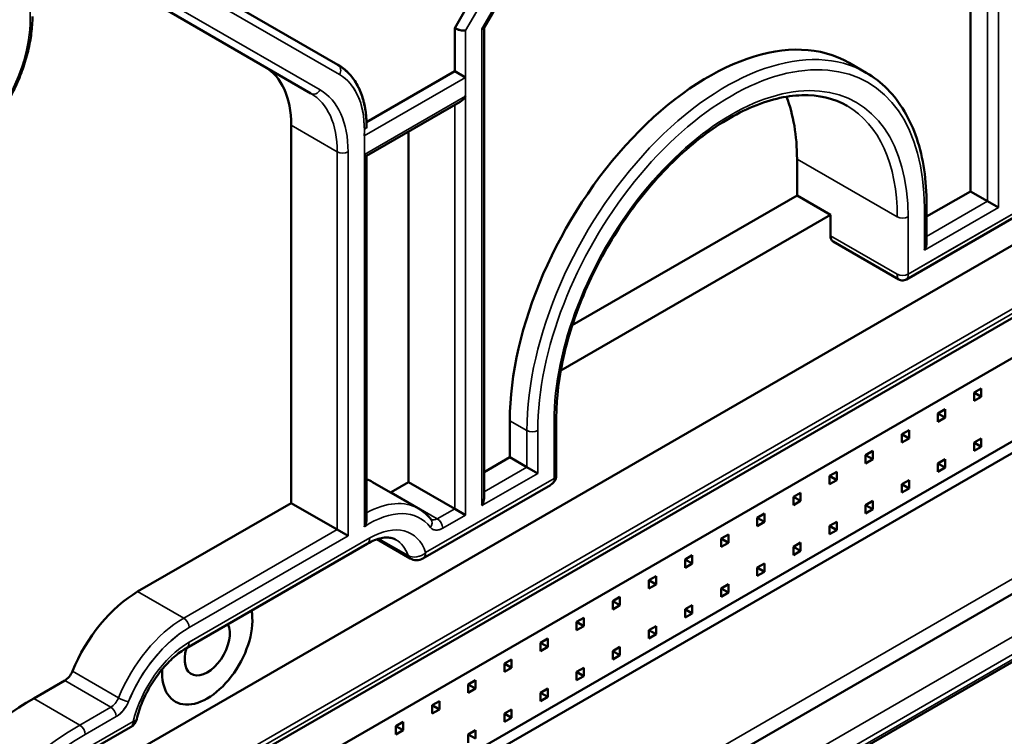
# Model space of a CAD drawing. Header units: millimetres. Extents: x 0 to 14369, y -869 to 2970.
# Tile 488 of 656: x 3599 to 3637, y 1262 to 1290. Entities that reach past the tile are written whole.
import ezdxf

# ---------------------------------------------------------------- set-up
doc = ezdxf.new("R2010")
doc.units = ezdxf.units.MM
doc.header["$LTSCALE"] = 10
doc.layers.add('Sichtbar (ISO)', color=7, linetype='Continuous', lineweight=50)
doc.layers.add('Sichtbar schmal (ISO)', color=7, linetype='Continuous', lineweight=35)

msp = doc.modelspace()

# ---------------------------------------------------------------- linework, layer by layer
at = {"layer": 'Sichtbar (ISO)'}
for p, q in [((3635.728, 1283.468), (3635.728, 1300.099)), ((3635.728, 1300.099), (3635.728, 1283.468)), ((3620.847, 1299.059), (3615.54, 1289.866)), ((3616.684, 1289.862), (3621.686, 1298.527)), ((3616.684, 1289.862), (3621.686, 1298.527)), ((3610.969, 1288.423), (3605.262, 1291.718)), ((3610.969, 1288.423), (3605.262, 1291.718)), ((3604.201, 1290.598), (3609.908, 1287.303)), ((3609.908, 1287.303), (3604.201, 1290.598)), ((3615.54, 1289.866), (3615.54, 1288.175)), ((3616.688, 1289.87), (3616.688, 1271.455)), ((3616.688, 1289.87), (3616.688, 1271.455)), ((3630.975, 1288.504), (3631.646, 1288.116)), ((3630.975, 1288.504), (3631.646, 1288.116)), ((3615.54, 1288.175), (3612.089, 1286.183)), ((3615.964, 1287.93), (3615.54, 1288.175)), ((3612.092, 1284.859), (3615.752, 1286.972)), ((3645.895, 1286.277), (3598.25, 1258.769)), ((3598.25, 1258.769), (3645.895, 1286.277)), ((3600.048, 1256.968), (3650.624, 1286.169)), ((3600.048, 1256.968), (3650.624, 1286.169)), ((3609.14, 1286.055), (3609.14, 1271.262)), ((3609.14, 1271.262), (3609.14, 1286.055)), ((3612.092, 1286.012), (3612.092, 1285.94)), ((3613.737, 1285.808), (3613.737, 1272.078)), ((3613.737, 1272.078), (3613.737, 1285.808)), ((3612.004, 1284.909), (3612.092, 1284.859)), ((3612.092, 1284.859), (3612.092, 1270.638)), ((3612.092, 1284.859), (3612.092, 1270.638)), ((3628.939, 1284.734), (3628.939, 1283.305)), ((3628.939, 1283.305), (3628.939, 1284.734)), ((3634.012, 1282.478), (3635.728, 1283.468)), ((3635.728, 1283.468), (3634.012, 1282.478)), ((3636.399, 1283.081), (3635.728, 1283.468)), ((3635.728, 1283.468), (3636.399, 1283.081)), ((3628.939, 1283.305), (3620.143, 1278.226)), ((3620.143, 1278.226), (3628.939, 1283.305)), ((3628.939, 1283.305), (3630.248, 1282.55)), ((3630.248, 1282.55), (3628.939, 1283.305)), ((3636.824, 1282.836), (3636.399, 1283.081)), ((3636.399, 1283.081), (3636.824, 1282.836)), ((3633.227, 1280.019), (3638.21, 1282.896)), ((3633.227, 1280.019), (3638.21, 1282.896)), ((3634.012, 1281.458), (3634.012, 1282.958)), ((3634.012, 1281.458), (3634.012, 1282.958)), ((3630.248, 1282.55), (3619.693, 1276.456)), ((3619.693, 1276.456), (3630.248, 1282.55)), ((3630.248, 1282.55), (3630.248, 1281.733)), ((3630.248, 1281.733), (3630.248, 1282.55)), ((3632.923, 1280.02), (3630.351, 1281.505)), ((3632.923, 1280.02), (3630.351, 1281.505)), ((3645.203, 1281.468), (3599.948, 1255.34)), ((3599.948, 1252.074), (3645.203, 1278.202)), ((3644.531, 1277.365), (3595.759, 1249.207)), ((3595.759, 1249.207), (3644.531, 1277.365)), ((3636.152, 1275.751), (3635.869, 1275.587)), ((3636.152, 1275.424), (3636.152, 1275.751)), ((3635.869, 1275.587), (3635.869, 1275.261)), ((3636.152, 1275.424), (3635.869, 1275.587)), ((3635.869, 1275.261), (3636.152, 1275.424)), ((3598.738, 1245.405), (3649.312, 1274.604)), ((3649.312, 1274.604), (3598.739, 1245.405)), ((3619.517, 1272.344), (3619.517, 1274.589)), ((3619.517, 1272.344), (3619.517, 1274.589)), ((3634.738, 1274.934), (3634.455, 1274.771)), ((3634.455, 1274.771), (3634.455, 1274.444)), ((3634.738, 1274.608), (3634.455, 1274.771)), ((3634.455, 1274.444), (3634.738, 1274.608)), ((3634.738, 1274.608), (3634.738, 1274.934)), ((3617.696, 1273.058), (3617.696, 1274.487)), ((3617.696, 1274.487), (3617.696, 1273.058)), ((3633.323, 1274.118), (3633.041, 1273.954)), ((3633.041, 1273.954), (3633.041, 1273.628)), ((3633.323, 1273.791), (3633.041, 1273.954)), ((3633.041, 1273.628), (3633.323, 1273.791)), ((3633.323, 1273.791), (3633.323, 1274.118)), ((3636.152, 1273.795), (3635.869, 1273.632)), ((3636.152, 1273.468), (3636.152, 1273.795)), ((3635.869, 1273.632), (3635.869, 1273.305)), ((3636.152, 1273.468), (3635.869, 1273.632)), ((3635.869, 1273.305), (3636.152, 1273.468)), ((3616.688, 1272.476), (3617.696, 1273.058)), ((3617.696, 1273.058), (3616.688, 1272.476)), ((3618.368, 1272.67), (3617.696, 1273.058)), ((3617.696, 1273.058), (3618.368, 1272.67)), ((3631.909, 1273.301), (3631.626, 1273.138)), ((3631.626, 1273.138), (3631.626, 1272.811)), ((3631.909, 1272.975), (3631.626, 1273.138)), ((3631.909, 1272.975), (3631.909, 1273.301)), ((3650.627, 1272.693), (3600.127, 1243.537)), ((3650.627, 1272.693), (3600.127, 1243.537)), ((3618.792, 1272.425), (3618.368, 1272.67)), ((3618.368, 1272.67), (3618.792, 1272.425)), ((3631.626, 1272.811), (3631.909, 1272.975)), ((3634.738, 1272.978), (3634.455, 1272.815)), ((3634.455, 1272.815), (3634.455, 1272.488)), ((3634.738, 1272.652), (3634.455, 1272.815)), ((3634.455, 1272.488), (3634.738, 1272.652)), ((3634.738, 1272.652), (3634.738, 1272.978)), ((3630.495, 1272.485), (3630.212, 1272.321)), ((3630.212, 1272.321), (3630.212, 1271.995)), ((3630.495, 1272.158), (3630.212, 1272.321)), ((3630.495, 1272.158), (3630.495, 1272.485)), ((3612.326, 1272.085), (3614.129, 1271.044)), ((3612.326, 1272.085), (3614.129, 1271.044)), ((3613.057, 1271.686), (3613.737, 1272.078)), ((3613.737, 1272.078), (3613.057, 1271.686)), ((3615.54, 1271.037), (3613.737, 1272.078)), ((3613.737, 1272.078), (3615.54, 1271.037)), ((3614.299, 1269.091), (3619.284, 1271.968)), ((3614.299, 1269.091), (3619.284, 1271.968)), ((3630.212, 1271.995), (3630.495, 1272.158)), ((3633.323, 1272.162), (3633.041, 1271.999)), ((3633.041, 1271.999), (3633.041, 1271.672)), ((3633.323, 1271.835), (3633.041, 1271.999)), ((3633.323, 1271.835), (3633.323, 1272.162)), ((3629.081, 1271.668), (3628.798, 1271.505)), ((3628.798, 1271.505), (3628.798, 1271.178)), ((3629.081, 1271.342), (3628.798, 1271.505)), ((3629.081, 1271.342), (3629.081, 1271.668)), ((3633.041, 1271.672), (3633.323, 1271.835)), ((3603.13, 1267.792), (3609.14, 1271.262)), ((3609.14, 1271.262), (3603.13, 1267.792)), ((3610.944, 1270.221), (3609.14, 1271.262)), ((3609.14, 1271.262), (3610.944, 1270.221)), ((3628.798, 1271.178), (3629.081, 1271.342)), ((3631.909, 1271.345), (3631.626, 1271.182)), ((3631.626, 1271.182), (3631.626, 1270.855)), ((3631.909, 1271.019), (3631.626, 1271.182)), ((3631.909, 1271.019), (3631.909, 1271.345)), ((3615.964, 1270.792), (3615.54, 1271.037)), ((3615.54, 1271.037), (3615.964, 1270.792)), ((3627.667, 1270.852), (3627.384, 1270.688)), ((3627.667, 1270.525), (3627.667, 1270.852)), ((3631.626, 1270.855), (3631.909, 1271.019)), ((3627.384, 1270.688), (3627.384, 1270.362)), ((3627.667, 1270.525), (3627.384, 1270.688)), ((3627.384, 1270.362), (3627.667, 1270.525)), ((3630.495, 1270.529), (3630.212, 1270.366)), ((3630.212, 1270.366), (3630.212, 1270.039)), ((3630.495, 1270.202), (3630.212, 1270.366)), ((3630.495, 1270.202), (3630.495, 1270.529)), ((3611.368, 1269.976), (3610.944, 1270.221)), ((3610.944, 1270.221), (3611.368, 1269.976)), ((3626.252, 1270.035), (3625.97, 1269.872)), ((3626.252, 1269.709), (3626.252, 1270.035)), ((3630.212, 1270.039), (3630.495, 1270.202)), ((3605.042, 1265.583), (3612.113, 1269.665)), ((3605.042, 1265.583), (3612.113, 1269.665)), ((3613.799, 1269.091), (3612.498, 1269.842)), ((3613.799, 1269.091), (3612.498, 1269.842)), ((3625.97, 1269.872), (3625.97, 1269.545)), ((3626.252, 1269.709), (3625.97, 1269.872)), ((3625.97, 1269.545), (3626.252, 1269.709)), ((3629.081, 1269.712), (3628.798, 1269.549)), ((3629.081, 1269.386), (3629.081, 1269.712)), ((3624.838, 1269.219), (3624.555, 1269.055)), ((3624.838, 1268.892), (3624.838, 1269.219)), ((3628.798, 1269.549), (3628.798, 1269.222)), ((3629.081, 1269.386), (3628.798, 1269.549)), ((3628.798, 1269.222), (3629.081, 1269.386)), ((3624.555, 1269.055), (3624.555, 1268.729)), ((3624.838, 1268.892), (3624.555, 1269.055)), ((3624.555, 1268.729), (3624.838, 1268.892)), ((3627.667, 1268.896), (3627.384, 1268.733)), ((3627.667, 1268.569), (3627.667, 1268.896)), ((3623.424, 1268.402), (3623.141, 1268.239)), ((3623.424, 1268.076), (3623.424, 1268.402)), ((3627.384, 1268.733), (3627.384, 1268.406)), ((3627.667, 1268.569), (3627.384, 1268.733)), ((3627.384, 1268.406), (3627.667, 1268.569)), ((3623.141, 1268.239), (3623.141, 1267.912)), ((3623.424, 1268.076), (3623.141, 1268.239)), ((3623.141, 1267.912), (3623.424, 1268.076)), ((3626.252, 1268.079), (3625.97, 1267.916)), ((3626.252, 1267.753), (3626.252, 1268.079)), ((3625.97, 1267.916), (3625.97, 1267.589)), ((3626.252, 1267.753), (3625.97, 1267.916)), ((3625.97, 1267.589), (3626.252, 1267.753)), ((3622.01, 1267.586), (3621.727, 1267.422)), ((3621.727, 1267.422), (3621.727, 1267.096)), ((3622.01, 1267.259), (3621.727, 1267.422)), ((3621.727, 1267.096), (3622.01, 1267.259)), ((3622.01, 1267.259), (3622.01, 1267.586)), ((3624.838, 1267.263), (3624.555, 1267.1)), ((3624.838, 1266.936), (3624.838, 1267.263)), ((3624.555, 1267.1), (3624.555, 1266.773)), ((3624.838, 1266.936), (3624.555, 1267.1)), ((3624.555, 1266.773), (3624.838, 1266.936)), ((3620.596, 1266.769), (3620.313, 1266.606)), ((3620.313, 1266.606), (3620.313, 1266.279)), ((3620.596, 1266.443), (3620.313, 1266.606)), ((3620.596, 1266.443), (3620.596, 1266.769)), ((3620.313, 1266.279), (3620.596, 1266.443)), ((3623.424, 1266.446), (3623.141, 1266.283)), ((3623.141, 1266.283), (3623.141, 1265.957)), ((3623.424, 1266.12), (3623.141, 1266.283)), ((3623.141, 1265.957), (3623.424, 1266.12)), ((3623.424, 1266.12), (3623.424, 1266.446)), ((3619.181, 1265.953), (3618.899, 1265.789)), ((3618.899, 1265.789), (3618.899, 1265.463)), ((3619.181, 1265.626), (3618.899, 1265.789)), ((3619.181, 1265.626), (3619.181, 1265.953)), ((3618.899, 1265.463), (3619.181, 1265.626)), ((3622.01, 1265.63), (3621.727, 1265.467)), ((3621.727, 1265.467), (3621.727, 1265.14)), ((3622.01, 1265.303), (3621.727, 1265.467)), ((3622.01, 1265.303), (3622.01, 1265.63)), ((3617.767, 1265.136), (3617.484, 1264.973)), ((3617.484, 1264.973), (3617.484, 1264.646)), ((3617.767, 1264.81), (3617.484, 1264.973)), ((3617.767, 1264.81), (3617.767, 1265.136)), ((3621.727, 1265.14), (3622.01, 1265.303)), ((3617.484, 1264.646), (3617.767, 1264.81)), ((3620.596, 1264.813), (3620.313, 1264.65)), ((3620.313, 1264.65), (3620.313, 1264.324)), ((3620.596, 1264.487), (3620.313, 1264.65)), ((3620.596, 1264.487), (3620.596, 1264.813)), ((3599.064, 1263.607), (3600.274, 1264.306)), ((3600.274, 1264.306), (3599.064, 1263.607)), ((3616.353, 1264.32), (3616.07, 1264.156)), ((3616.07, 1264.156), (3616.07, 1263.83)), ((3616.353, 1263.993), (3616.07, 1264.156)), ((3616.353, 1263.993), (3616.353, 1264.32)), ((3620.313, 1264.324), (3620.596, 1264.487)), ((3616.07, 1263.83), (3616.353, 1263.993)), ((3619.181, 1263.997), (3618.899, 1263.834)), ((3618.899, 1263.834), (3618.899, 1263.507)), ((3619.181, 1263.67), (3618.899, 1263.834)), ((3619.181, 1263.67), (3619.181, 1263.997)), ((3614.939, 1263.503), (3614.656, 1263.34)), ((3614.939, 1263.177), (3614.939, 1263.503)), ((3618.899, 1263.507), (3619.181, 1263.67)), ((3614.656, 1263.34), (3614.656, 1263.013)), ((3614.939, 1263.177), (3614.656, 1263.34)), ((3614.656, 1263.013), (3614.939, 1263.177)), ((3617.767, 1263.18), (3617.484, 1263.017)), ((3617.484, 1263.017), (3617.484, 1262.691)), ((3617.767, 1262.854), (3617.484, 1263.017)), ((3617.767, 1262.854), (3617.767, 1263.18)), ((3613.524, 1262.687), (3613.242, 1262.523)), ((3613.524, 1262.36), (3613.524, 1262.687)), ((3617.484, 1262.691), (3617.767, 1262.854)), ((3600.976, 1261.398), (3602.855, 1262.483)), ((3600.976, 1261.398), (3602.855, 1262.483)), ((3613.242, 1262.523), (3613.242, 1262.197)), ((3613.524, 1262.36), (3613.242, 1262.523)), ((3613.242, 1262.197), (3613.524, 1262.36)), ((3616.353, 1262.364), (3616.07, 1262.201)), ((3616.353, 1262.037), (3616.353, 1262.364)), ((3616.07, 1262.201), (3616.07, 1261.874)), ((3616.353, 1262.037), (3616.07, 1262.201))]:
    msp.add_line(p, q, dxfattribs=at)
for centre, start, end in [((3614.049, 1269.524), 240, 300), ((3614.049, 1269.524), 240, 300), ((3602.605, 1262.916), 300, 346.446), ((3602.605, 1262.916), 300, 346.446)]:
    msp.add_arc(centre, 0.5, start, end, dxfattribs=at)
for centre, major_axis, ratio, start_param, end_param in [((3615.752, 1289.887), (0.299, -0.08), 0.317837, 4.01195, 5.582746), ((3615.752, 1289.887), (-0.299, 0.08), 0.317837, 0.870357, 2.441154), ((3616.388, 1289.95), (0.299, -0.08), 0.317837, 5.582746, 6.198226), ((3616.388, 1289.95), (-0.299, 0.08), 0.317837, 2.441154, 3.056633), ((3625.475, 1278.978), (5.5, 9.526), 0.57735, 0, 2.356194), ((3625.475, 1278.978), (5.5, 9.526), 0.57735, 0, 2.356194), ((3605.605, 1284.014), (2.5, 4.33), 0.57735, 5.497787, 6.283185), ((3605.605, 1284.014), (2.5, 4.33), 0.57735, 5.497787, 6.283185), ((3615.752, 1287.318), (0.212, 0.367), 0.57735, 3.926991, 4.712389), ((3622.222, 1280.856), (4.75, 8.227), 0.57735, 5.497787, 5.850537), ((3622.222, 1280.856), (-4.75, -8.227), 0.57735, 2.356194, 2.708944), ((3630.601, 1281.938), (-0.25, -0.433), 0.57735, 5.497787, 6.283185), ((3630.601, 1281.938), (-0.25, -0.433), 0.57735, 5.497787, 6.283185), ((3633.712, 1281.284), (-0.212, -0.367), 0.57735, 1.570796, 2.356194), ((3633.712, 1281.284), (-0.212, -0.367), 0.57735, 1.570796, 2.356194), ((3619.217, 1272.344), (0.3, 0), 0.57735, 6.281835, 6.283185), ((3610.201, 1268.404), (2.125, 3.681), 0.57735, 0, 0.104825), ((3610.201, 1268.404), (2.125, 3.681), 0.57735, 0, 0.104825), ((3613.057, 1272.094), (0.25, 0.433), 0.57735, 3.868304, 3.926991), ((3613.057, 1272.094), (-0.25, -0.433), 0.57735, 0.726711, 0.785398), ((3616.388, 1271.282), (-0.212, -0.367), 0.57735, 1.570796, 2.356194), ((3616.388, 1271.282), (-0.212, -0.367), 0.57735, 1.570796, 2.356194), ((3603.13, 1264.322), (2.125, 3.681), 0.57735, 0.785398, 1.801933), ((3603.13, 1264.322), (-2.125, -3.681), 0.57735, 3.926991, 4.943525), ((3605.852, 1265.648), (-1.25, -2.165), 0.57735, 5.438153, 8.837837), ((3605.852, 1265.648), (-1.25, -2.165), 0.57735, 5.438153, 8.837837), ((3605.852, 1265.648), (-1.25, -2.165), 0.57735, 5.438153, 8.837837), ((3605.852, 1265.648), (-0.625, -1.083), 0.57735, 5.092466, 9.044702), ((3600.274, 1264.714), (0.25, 0.433), 0.57735, 3.926991, 4.943525), ((3600.274, 1264.714), (-0.25, -0.433), 0.57735, 0.785398, 1.801933), ((3599.064, 1252.585), (6.75, 11.691), 0.57735, 0.785398, 1.747552), ((3599.064, 1252.585), (-6.75, -11.691), 0.57735, 3.926991, 4.889145)]:
    msp.add_ellipse(centre, major_axis=major_axis, ratio=ratio, start_param=start_param, end_param=end_param, dxfattribs=at)
for points, knots in [([(3599.011, 1290.315), (3599.011, 1290.101), (3598.996, 1289.879), (3598.939, 1289.428), (3598.896, 1289.197), (3598.783, 1288.732), (3598.714, 1288.498), (3598.549, 1288.031), (3598.454, 1287.797), (3598.242, 1287.337), (3598.125, 1287.111), (3597.997, 1286.89)], [0, 0, 0, 0, 0.1570796, 0.1570796, 0.3141593, 0.3141593, 0.4712389, 0.4712389, 0.6283185, 0.6283185, 0.7853982, 0.7853982, 0.7853982, 0.7853982]), ([(3599.011, 1290.315), (3599.011, 1290.101), (3598.996, 1289.879), (3598.939, 1289.428), (3598.896, 1289.197), (3598.783, 1288.732), (3598.714, 1288.498), (3598.549, 1288.031), (3598.454, 1287.797), (3598.242, 1287.337), (3598.125, 1287.111), (3597.997, 1286.89)], [0, 0, 0, 0, 0.1570796, 0.1570796, 0.3141593, 0.3141593, 0.4712389, 0.4712389, 0.6283185, 0.6283185, 0.7853982, 0.7853982, 0.7853982, 0.7853982]), ([(3610.969, 1288.423), (3611.115, 1288.338), (3611.25, 1288.234), (3611.491, 1287.99), (3611.597, 1287.851), (3611.779, 1287.544), (3611.854, 1287.377), (3611.974, 1287.021), (3612.018, 1286.831), (3612.077, 1286.434), (3612.092, 1286.226), (3612.092, 1286.012)], [5.4977871, 5.4977871, 5.4977871, 5.4977871, 5.6548668, 5.6548668, 5.8119464, 5.8119464, 5.969026, 5.969026, 6.1261057, 6.1261057, 6.2831853, 6.2831853, 6.2831853, 6.2831853]), ([(3610.969, 1288.423), (3611.119, 1288.336), (3611.257, 1288.229), (3611.502, 1287.977), (3611.609, 1287.834), (3611.792, 1287.518), (3611.867, 1287.346), (3611.985, 1286.977), (3612.028, 1286.782), (3612.08, 1286.395), (3612.092, 1286.206), (3612.092, 1286.012)], [5.4977871, 5.4977871, 5.4977871, 5.4977871, 5.6585239, 5.6585239, 5.8192606, 5.8192606, 5.9799973, 5.9799973, 6.1407341, 6.1407341, 6.2831853, 6.2831853, 6.2831853, 6.2831853]), ([(3634.012, 1282.958), (3634.012, 1283.429), (3633.98, 1283.883), (3633.852, 1284.747), (3633.755, 1285.157), (3633.498, 1285.922), (3633.337, 1286.278), (3632.954, 1286.925), (3632.732, 1287.216), (3632.23, 1287.724), (3631.95, 1287.941), (3631.646, 1288.116)], [0, 0, 0, 0, 0.1570796, 0.1570796, 0.3141593, 0.3141593, 0.4712389, 0.4712389, 0.6283185, 0.6283185, 0.7853982, 0.7853982, 0.7853982, 0.7853982]), ([(3634.012, 1282.958), (3634.012, 1283.429), (3633.98, 1283.883), (3633.852, 1284.747), (3633.755, 1285.157), (3633.498, 1285.922), (3633.337, 1286.278), (3632.954, 1286.925), (3632.732, 1287.216), (3632.23, 1287.724), (3631.95, 1287.941), (3631.646, 1288.116)], [0, 0, 0, 0, 0.1570796, 0.1570796, 0.3141593, 0.3141593, 0.4712389, 0.4712389, 0.6283185, 0.6283185, 0.7853982, 0.7853982, 0.7853982, 0.7853982]), ([(3630.896, 1286.817), (3630.389, 1287.11), (3629.793, 1287.254), (3628.499, 1287.216), (3627.808, 1287.05), (3626.4, 1286.433), (3625.686, 1285.99), (3624.294, 1284.868), (3623.616, 1284.19), (3622.369, 1282.663), (3621.799, 1281.815), (3620.827, 1280.036), (3620.426, 1279.106), (3619.832, 1277.26), (3619.639, 1276.346), (3619.531, 1275.179), (3619.517, 1274.88), (3619.517, 1274.589)], [0.785398, 0.785398, 0.785398, 0.785398, 1.127312, 1.127312, 1.451125, 1.451125, 1.766128, 1.766128, 2.081142, 2.081142, 2.39705, 2.39705, 2.713239, 2.713239, 3.028956, 3.028956, 3.141593, 3.141593, 3.141593, 3.141593]), ([(3630.896, 1286.817), (3630.389, 1287.11), (3629.793, 1287.254), (3628.499, 1287.216), (3627.808, 1287.05), (3626.4, 1286.433), (3625.686, 1285.99), (3624.294, 1284.868), (3623.616, 1284.19), (3622.369, 1282.663), (3621.799, 1281.815), (3620.827, 1280.036), (3620.426, 1279.106), (3619.832, 1277.26), (3619.639, 1276.346), (3619.531, 1275.179), (3619.517, 1274.88), (3619.517, 1274.589)], [0.785398, 0.785398, 0.785398, 0.785398, 1.127312, 1.127312, 1.451125, 1.451125, 1.766128, 1.766128, 2.081142, 2.081142, 2.39705, 2.39705, 2.713239, 2.713239, 3.028956, 3.028956, 3.141593, 3.141593, 3.141593, 3.141593]), ([(3633.227, 1280.019), (3633.2, 1280.003), (3633.169, 1279.991), (3633.106, 1279.978), (3633.074, 1279.976), (3633.01, 1279.983), (3632.979, 1279.992), (3632.941, 1280.01), (3632.932, 1280.014), (3632.923, 1280.02)], [0.00003404, 0.00003404, 0.00003404, 0.00003404, 0.00966181, 0.00966181, 0.01921669, 0.01921669, 0.02877432, 0.02877432, 0.03181563, 0.03181563, 0.03181563, 0.03181563]), ([(3633.227, 1280.019), (3633.2, 1280.003), (3633.169, 1279.991), (3633.106, 1279.978), (3633.074, 1279.976), (3633.01, 1279.983), (3632.979, 1279.992), (3632.941, 1280.01), (3632.932, 1280.014), (3632.923, 1280.02)], [0.00003784, 0.00003784, 0.00003784, 0.00003784, 0.00966179, 0.00966179, 0.01921668, 0.01921668, 0.02877431, 0.02877431, 0.03182198, 0.03182198, 0.03182198, 0.03182198]), ([(3619.517, 1272.339), (3619.516, 1272.298), (3619.509, 1272.256), (3619.482, 1272.176), (3619.462, 1272.137), (3619.41, 1272.067), (3619.378, 1272.035), (3619.324, 1271.993), (3619.304, 1271.98), (3619.283, 1271.968)], [0.00042787, 0.00042787, 0.00042787, 0.00042787, 0.01299355, 0.01299355, 0.02613438, 0.02613438, 0.03960476, 0.03960476, 0.04690754, 0.04690754, 0.04690754, 0.04690754]), ([(3619.517, 1272.339), (3619.516, 1272.298), (3619.509, 1272.256), (3619.482, 1272.176), (3619.462, 1272.137), (3619.41, 1272.067), (3619.378, 1272.035), (3619.324, 1271.993), (3619.304, 1271.98), (3619.283, 1271.968)], [0.00042787, 0.00042787, 0.00042787, 0.00042787, 0.01299355, 0.01299355, 0.02613438, 0.02613438, 0.03960476, 0.03960476, 0.04689579, 0.04689579, 0.04689579, 0.04689579]), ([(3614.616, 1270.616), (3614.589, 1270.651), (3614.561, 1270.684), (3614.502, 1270.749), (3614.472, 1270.781), (3614.409, 1270.841), (3614.376, 1270.869), (3614.309, 1270.924), (3614.274, 1270.95), (3614.203, 1270.999), (3614.167, 1271.022), (3614.129, 1271.044)], [0.5542618, 0.5542618, 0.5542618, 0.5542618, 0.6004891, 0.6004891, 0.6467164, 0.6467164, 0.6929436, 0.6929436, 0.7391709, 0.7391709, 0.7853982, 0.7853982, 0.7853982, 0.7853982]), ([(3614.616, 1270.616), (3614.589, 1270.651), (3614.561, 1270.684), (3614.502, 1270.749), (3614.472, 1270.781), (3614.409, 1270.841), (3614.376, 1270.869), (3614.309, 1270.924), (3614.274, 1270.95), (3614.203, 1270.999), (3614.167, 1271.022), (3614.129, 1271.044)], [0.5542618, 0.5542618, 0.5542618, 0.5542618, 0.6004891, 0.6004891, 0.6467164, 0.6467164, 0.6929436, 0.6929436, 0.7391709, 0.7391709, 0.7853982, 0.7853982, 0.7853982, 0.7853982]), ([(3612.092, 1270.638), (3612.092, 1270.622), (3612.091, 1270.605), (3612.085, 1270.547), (3612.075, 1270.505), (3612.047, 1270.421), (3612.028, 1270.378), (3612.005, 1270.336), (3612.005, 1270.335), (3612.004, 1270.334)], [-0.03208977, -0.03208977, -0.03208977, -0.03208977, -0.0269025, -0.0269025, -0.01387273, -0.01387273, 0, 0, 0.0003591, 0.0003591, 0.0003591, 0.0003591]), ([(3612.004, 1270.334), (3612.005, 1270.335), (3612.005, 1270.336), (3612.028, 1270.378), (3612.047, 1270.421), (3612.075, 1270.505), (3612.085, 1270.547), (3612.091, 1270.605), (3612.092, 1270.622), (3612.092, 1270.638)], [-0.0003591, -0.0003591, -0.0003591, -0.0003591, 0, 0, 0.01387273, 0.01387273, 0.0269025, 0.0269025, 0.03208977, 0.03208977, 0.03208977, 0.03208977]), ([(3613.238, 1269.826), (3613.192, 1269.853), (3613.143, 1269.873), (3613.032, 1269.902), (3612.97, 1269.911), (3612.831, 1269.912), (3612.755, 1269.905), (3612.589, 1269.872), (3612.5, 1269.845), (3612.312, 1269.771), (3612.213, 1269.723), (3612.113, 1269.665)], [0.7853982, 0.7853982, 0.7853982, 0.7853982, 0.9424778, 0.9424778, 1.0995574, 1.0995574, 1.2566371, 1.2566371, 1.4137167, 1.4137167, 1.5707963, 1.5707963, 1.5707963, 1.5707963]), ([(3613.238, 1269.826), (3613.192, 1269.853), (3613.143, 1269.873), (3613.032, 1269.902), (3612.97, 1269.911), (3612.831, 1269.912), (3612.755, 1269.905), (3612.589, 1269.872), (3612.5, 1269.845), (3612.312, 1269.771), (3612.213, 1269.723), (3612.113, 1269.665)], [0.7853982, 0.7853982, 0.7853982, 0.7853982, 0.9424778, 0.9424778, 1.0995574, 1.0995574, 1.2566371, 1.2566371, 1.4137167, 1.4137167, 1.5707963, 1.5707963, 1.5707963, 1.5707963]), ([(3605.042, 1265.583), (3604.88, 1265.49), (3604.713, 1265.369), (3604.384, 1265.082), (3604.222, 1264.914), (3603.917, 1264.544), (3603.774, 1264.341), (3603.518, 1263.916), (3603.405, 1263.693), (3603.218, 1263.244), (3603.144, 1263.018), (3603.091, 1262.799)], [1.570796, 1.570796, 1.570796, 1.570796, 1.822402, 1.822402, 2.074008, 2.074008, 2.325614, 2.325614, 2.57722, 2.57722, 2.828826, 2.828826, 2.828826, 2.828826]), ([(3605.042, 1265.583), (3604.88, 1265.49), (3604.713, 1265.369), (3604.384, 1265.082), (3604.222, 1264.914), (3603.917, 1264.544), (3603.774, 1264.341), (3603.518, 1263.916), (3603.405, 1263.693), (3603.218, 1263.244), (3603.144, 1263.018), (3603.091, 1262.799)], [1.570796, 1.570796, 1.570796, 1.570796, 1.822402, 1.822402, 2.074008, 2.074008, 2.325614, 2.325614, 2.57722, 2.57722, 2.828826, 2.828826, 2.828826, 2.828826])]:
    msp.add_open_spline(points, degree=3, knots=knots, dxfattribs=at)
at = {"layer": 'Sichtbar schmal (ISO)'}
for p, q in [((3598.923, 1290.193), (3598.923, 1314.916)), ((3636.399, 1299.711), (3636.399, 1283.081)), ((3636.399, 1283.081), (3636.399, 1299.711)), ((3636.824, 1282.836), (3636.824, 1299.711)), ((3636.824, 1299.711), (3636.824, 1282.836)), ((3620.847, 1299.059), (3615.54, 1289.866)), ((3621.334, 1299.066), (3615.964, 1289.765)), ((3615.964, 1289.765), (3621.334, 1299.066)), ((3616.6, 1289.828), (3621.73, 1298.713)), ((3621.73, 1298.713), (3616.6, 1289.828)), ((3611.031, 1288.041), (3605.324, 1291.336)), ((3605.324, 1291.336), (3611.031, 1288.041)), ((3604.563, 1290.736), (3610.27, 1287.441)), ((3610.27, 1287.441), (3604.563, 1290.736)), ((3615.54, 1289.866), (3615.54, 1288.175)), ((3615.964, 1270.792), (3615.964, 1289.765)), ((3615.964, 1289.765), (3615.964, 1287.93)), ((3616.6, 1289.828), (3616.6, 1271.16)), ((3616.6, 1271.16), (3616.6, 1289.828)), ((3615.964, 1287.93), (3611.997, 1285.64)), ((3612.004, 1284.909), (3615.964, 1287.195)), ((3615.964, 1287.195), (3615.964, 1270.792)), ((3650.689, 1286.561), (3600.189, 1257.405)), ((3615.54, 1286.849), (3615.54, 1271.037)), ((3615.54, 1271.037), (3615.54, 1286.849)), ((3650.727, 1286.397), (3600.151, 1257.197)), ((3600.151, 1257.197), (3650.727, 1286.397)), ((3609.14, 1286.055), (3610.944, 1285.014)), ((3610.944, 1285.014), (3609.14, 1286.055)), ((3612.004, 1285.889), (3612.004, 1270.334)), ((3610.944, 1285.014), (3610.944, 1270.221)), ((3610.944, 1270.221), (3610.944, 1285.014)), ((3611.368, 1269.976), (3611.368, 1285.014)), ((3611.368, 1285.014), (3611.368, 1269.976)), ((3612.004, 1270.334), (3612.004, 1284.909)), ((3628.939, 1284.734), (3632.864, 1282.468)), ((3632.864, 1282.468), (3628.939, 1284.734)), ((3638.314, 1283.125), (3633.288, 1280.223)), ((3636.399, 1283.081), (3634.012, 1281.703)), ((3634.012, 1281.703), (3636.399, 1283.081)), ((3638.314, 1283.125), (3634.844, 1281.121)), ((3633.925, 1281.162), (3636.824, 1282.836)), ((3633.925, 1282.836), (3633.925, 1281.162)), ((3636.824, 1282.836), (3633.925, 1281.162)), ((3633.925, 1281.162), (3633.925, 1282.836)), ((3633.288, 1280.223), (3633.288, 1282.468)), ((3633.288, 1282.468), (3633.288, 1280.223)), ((3632.864, 1280.223), (3630.248, 1281.733)), ((3630.248, 1281.733), (3632.864, 1280.223)), ((3634.844, 1281.121), (3633.288, 1280.223)), ((3598.251, 1245.705), (3648.81, 1274.896)), ((3648.81, 1274.896), (3598.251, 1245.705)), ((3617.696, 1274.487), (3618.368, 1274.099)), ((3618.368, 1274.099), (3617.696, 1274.487)), ((3619.429, 1274.467), (3619.429, 1272.221)), ((3619.429, 1272.221), (3619.429, 1274.467)), ((3618.368, 1274.099), (3618.368, 1272.67)), ((3618.368, 1272.67), (3618.368, 1274.099)), ((3618.792, 1272.425), (3618.792, 1274.099)), ((3618.792, 1274.099), (3618.792, 1272.425)), ((3650.465, 1273.584), (3599.889, 1244.384)), ((3599.889, 1244.384), (3650.465, 1273.584)), ((3600.151, 1243.838), (3650.728, 1273.038)), ((3650.728, 1273.038), (3600.151, 1243.838)), ((3600.189, 1243.675), (3650.689, 1272.831)), ((3618.368, 1272.67), (3616.688, 1271.7)), ((3616.688, 1271.7), (3618.368, 1272.67)), ((3650.689, 1272.831), (3619.866, 1255.035)), ((3616.6, 1271.16), (3618.792, 1272.425)), ((3618.792, 1272.425), (3616.6, 1271.16)), ((3619.429, 1272.221), (3614.403, 1269.32)), ((3614.403, 1269.32), (3619.429, 1272.221)), ((3614.86, 1270.645), (3613.057, 1271.686)), ((3613.057, 1271.686), (3614.86, 1270.645)), ((3615.54, 1271.037), (3614.86, 1270.645)), ((3614.86, 1270.645), (3615.54, 1271.037)), ((3615.072, 1270.278), (3615.964, 1270.792)), ((3615.964, 1270.792), (3615.072, 1270.278)), ((3610.944, 1270.221), (3604.933, 1266.751)), ((3604.933, 1266.751), (3610.944, 1270.221)), ((3605.145, 1266.383), (3611.368, 1269.976)), ((3611.368, 1269.976), (3605.145, 1266.383)), ((3612.216, 1269.894), (3605.145, 1265.812)), ((3605.145, 1265.812), (3612.216, 1269.894)), ((3612.57, 1269.864), (3613.713, 1269.204)), ((3613.713, 1269.204), (3612.57, 1269.864)), ((3604.933, 1266.751), (3603.13, 1267.792)), ((3603.13, 1267.792), (3604.933, 1266.751)), ((3602.378, 1263.632), (3600.575, 1264.673)), ((3600.575, 1264.673), (3602.378, 1263.632)), ((3600.274, 1264.306), (3602.077, 1263.265)), ((3602.077, 1263.265), (3600.274, 1264.306)), ((3600.867, 1262.566), (3599.064, 1263.607)), ((3599.064, 1263.607), (3600.867, 1262.566)), ((3602.077, 1263.265), (3600.867, 1262.566)), ((3600.867, 1262.566), (3602.077, 1263.265)), ((3601.079, 1262.199), (3602.289, 1262.897)), ((3602.289, 1262.897), (3601.079, 1262.199)), ((3602.959, 1262.712), (3601.079, 1261.627)), ((3601.079, 1261.627), (3602.959, 1262.712))]:
    msp.add_line(p, q, dxfattribs=at)
for centre, major_axis, ratio, start_param, end_param in [((3595.599, 1288.274), (2.35, 4.07), 0.57735, 4.712389, 5.497787), ((3595.599, 1288.274), (-2.35, -4.07), 0.57735, 1.570796, 2.356194), ((3626.358, 1278.467), (5.35, 9.266), 0.57735, 5.497787, 8.63938), ((3626.358, 1278.467), (5.35, 9.266), 0.57735, 5.497787, 8.63938), ((3626.146, 1278.59), (5.5, 9.526), 0.57735, 0, 2.356194), ((3626.146, 1278.59), (5.5, 9.526), 0.57735, 0, 2.356194), ((3626.358, 1278.467), (4.9, 8.487), 0.57735, 5.497787, 8.63938), ((3626.358, 1278.467), (4.9, 8.487), 0.57735, 5.497787, 8.63938), ((3610.819, 1288.163), (0.15, 0.26), 0.816497, 4.712389, 6.283185), ((3610.819, 1288.163), (0.15, 0.26), 0.816497, 4.712389, 6.283185), ((3608.681, 1283.97), (2.35, 4.07), 0.57735, 5.497787, 6.283185), ((3608.681, 1283.97), (2.35, 4.07), 0.57735, 5.433914, 6.283185), ((3610.058, 1287.563), (-0.15, -0.26), 0.816497, 0, 1.570796), ((3610.058, 1287.563), (-0.15, -0.26), 0.816497, 0, 1.570796), ((3607.408, 1282.973), (2.5, 4.33), 0.57735, 5.497787, 6.283185), ((3607.408, 1282.973), (2.5, 4.33), 0.57735, 5.497787, 6.283185), ((3607.62, 1282.851), (2.65, 4.59), 0.57735, 5.497787, 6.283185), ((3607.62, 1282.851), (2.65, 4.59), 0.57735, 5.497787, 6.283185), ((3626.146, 1278.59), (4.75, 8.227), 0.57735, 5.497787, 6.283185), ((3626.146, 1278.59), (4.75, 8.227), 0.57735, 5.497787, 6.283185), ((3611.792, 1286.012), (0.3, 0), 0.57735, 5.497787, 6.283185), ((3611.156, 1285.137), (0.3, 0), 0.57735, 3.926991, 5.497787), ((3611.156, 1285.137), (-0.3, 0), 0.57735, 0.785398, 2.356194), ((3633.712, 1282.958), (0.3, 0), 0.57735, 5.497787, 6.283185), ((3633.712, 1282.958), (0.3, 0), 0.57735, 5.497787, 6.283185), ((3633.076, 1282.591), (0.3, 0), 0.57735, 3.926991, 5.497787), ((3633.076, 1282.591), (-0.3, 0), 0.57735, 0.785398, 2.356194), ((3633.076, 1280.345), (0.3, 0), 0.57735, 3.926991, 5.497787), ((3633.076, 1280.345), (-0.3, 0), 0.57735, 0.785398, 2.356194), ((3619.217, 1274.589), (0.3, 0), 0.57735, 5.497787, 6.283185), ((3619.217, 1274.589), (0.3, 0), 0.57735, 5.497787, 6.283185), ((3618.58, 1274.222), (0.3, 0), 0.57735, 3.926991, 5.497787), ((3618.58, 1274.222), (-0.3, 0), 0.57735, 0.785398, 2.356194), ((3619.217, 1272.344), (0.3, 0), 0.57735, 5.497787, 6.281835), ((3612.004, 1267.363), (2.125, 3.681), 0.57735, 0, 0.756155), ((3612.004, 1267.363), (2.125, 3.681), 0.57735, 0, 0.756155), ((3612.216, 1267.241), (1.975, 3.421), 0.57735, 6.052049, 7.144606), ((3612.216, 1267.241), (1.975, 3.421), 0.57735, 6.052049, 7.144606), ((3612.216, 1267.241), (1.625, 2.815), 0.57735, 5.810554, 7.068583), ((3612.216, 1267.241), (1.625, 2.815), 0.57735, 5.810554, 7.068583), ((3614.379, 1270.432), (0.237, 0.184), 0.794783, 5.025692, 6.283185), ((3614.379, 1270.432), (0.237, 0.184), 0.794783, 5.025692, 6.283185), ((3614.86, 1271.053), (-0.25, -0.433), 0.57735, 0.017285, 0.785398), ((3614.86, 1271.053), (-0.25, -0.433), 0.57735, 0.017285, 0.785398), ((3614.86, 1270.4), (-0.15, 0.26), 0.57735, 3.927131, 5.497787), ((3614.86, 1270.4), (0.15, -0.26), 0.57735, 0.785539, 2.356194), ((3611.863, 1270.098), (0.25, -0.433), 0.57735, 0, 0.785398), ((3611.863, 1270.098), (0.25, -0.433), 0.57735, 0, 0.785398), ((3611.863, 1267.445), (1.375, 2.382), 0.57735, 5.810554, 6.283185), ((3611.863, 1267.445), (1.375, 2.382), 0.57735, 5.810554, 6.283185), ((3614.049, 1269.524), (0.474, 0.158), 0.726987, 3.713592, 5.284389), ((3614.049, 1269.524), (-0.474, -0.158), 0.726987, 0.572, 2.142796), ((3614.049, 1269.524), (-0.25, -0.433), 0.57735, 5.810554, 6.283185), ((3614.049, 1269.524), (-0.25, -0.433), 0.57735, 5.810554, 6.283185), ((3614.049, 1269.524), (0.25, -0.433), 0.57735, 0, 0.785398), ((3614.049, 1269.524), (0.25, -0.433), 0.57735, 0, 0.785398), ((3604.933, 1263.281), (-2.125, -3.681), 0.57735, 3.926991, 4.943525), ((3604.933, 1263.281), (2.125, 3.681), 0.57735, 0.785398, 1.801933), ((3604.933, 1266.506), (-0.15, 0.26), 0.57735, 3.926991, 5.497787), ((3604.933, 1266.506), (0.15, -0.26), 0.57735, 0.785398, 2.356194), ((3605.145, 1263.158), (1.975, 3.421), 0.57735, 0.785398, 1.801933), ((3605.145, 1263.158), (1.625, 2.815), 0.57735, 0.785398, 2.043428), ((3605.145, 1263.158), (-1.625, -2.815), 0.57735, 3.926991, 5.18502), ((3604.792, 1266.016), (0.25, -0.433), 0.57735, 0, 0.785398), ((3604.792, 1266.016), (0.25, -0.433), 0.57735, 0, 0.785398), ((3602.077, 1263.673), (-0.25, -0.433), 0.57735, 0.785398, 1.801933), ((3602.077, 1263.673), (0.25, 0.433), 0.57735, 3.926991, 4.943525), ((3602.558, 1263.607), (-0.278, 0.114), 0.187046, 0.942555, 2.513347), ((3602.558, 1263.607), (0.278, -0.114), 0.187046, 4.084148, 5.654942), ((3602.077, 1263.02), (0.15, -0.26), 0.57735, 0.785398, 2.356194), ((3602.077, 1263.02), (-0.15, 0.26), 0.57735, 3.926991, 5.497787), ((3602.605, 1262.916), (0.25, -0.433), 0.57735, 0, 0.785398), ((3602.605, 1262.916), (0.25, -0.433), 0.57735, 0, 0.785398), ((3602.605, 1262.916), (0.486, -0.117), 0.371694, 5.61201, 6.283185), ((3602.605, 1262.916), (0.486, -0.117), 0.371694, 5.61201, 6.283185), ((3600.867, 1251.543), (-6.75, -11.691), 0.57735, 3.926991, 5.40488), ((3600.867, 1251.543), (6.75, 11.691), 0.57735, 0.785398, 2.263288), ((3600.867, 1262.321), (-0.15, 0.26), 0.57735, 3.926991, 5.497787), ((3600.867, 1262.321), (0.15, -0.26), 0.57735, 0.785398, 2.356194), ((3601.079, 1251.421), (-6.6, -11.432), 0.57735, 3.926991, 5.423884), ((3601.079, 1251.421), (6.6, 11.432), 0.57735, 0.785398, 2.282292)]:
    msp.add_ellipse(centre, major_axis=major_axis, ratio=ratio, start_param=start_param, end_param=end_param, dxfattribs=at)
for points, knots in [([(3632.89, 1280.057), (3632.89, 1280.057), (3632.871, 1280.095), (3632.861, 1280.153), (3632.864, 1280.223)], [0.6620247, 0.6620247, 0.6620247, 0.6620247, 0.6666667, 0.9999274, 0.9999274, 0.9999274, 0.9999274]), ([(3632.888, 1280.06), (3632.888, 1280.06), (3632.89, 1280.057), (3632.891, 1280.054), (3632.893, 1280.052)], [0.33333333, 0.33333333, 0.33333333, 0.33333333, 0.33333333, 0.36009314, 0.36009314, 0.36009314, 0.36009314]), ([(3633.288, 1280.223), (3633.288, 1280.199), (3633.288, 1280.176), (3633.285, 1280.155), (3633.282, 1280.117), (3633.274, 1280.085), (3633.263, 1280.062), (3633.253, 1280.041), (3633.242, 1280.027), (3633.228, 1280.019)], [0.0000259, 0.0000259, 0.0000259, 0.0000259, 0.1193127, 0.1193127, 0.1193127, 0.3333333, 0.3333333, 0.3333333, 0.5121189, 0.5121189, 0.5121189, 0.5121189]), ([(3633.264, 1280.065), (3633.275, 1280.088), (3633.282, 1280.119), (3633.285, 1280.155), (3633.288, 1280.176), (3633.288, 1280.199), (3633.288, 1280.223)], [0.6794665, 0.6794665, 0.6794665, 0.6794665, 0.8817314, 0.8817314, 0.8817314, 0.9999734, 0.9999734, 0.9999734, 0.9999734]), ([(3619.284, 1271.968), (3619.313, 1271.985), (3619.339, 1272.007), (3619.36, 1272.031), (3619.362, 1272.033), (3619.363, 1272.034), (3619.365, 1272.036), (3619.373, 1272.046), (3619.38, 1272.057), (3619.387, 1272.067)], [0.4942244, 0.4942244, 0.4942244, 0.4942244, 0.6552634, 0.6552634, 0.6552634, 0.6666667, 0.6666667, 0.6666667, 0.731556, 0.731556, 0.731556, 0.731556]), ([(3615.072, 1270.278), (3615.006, 1270.24), (3614.952, 1270.218), (3614.895, 1270.208), (3614.836, 1270.198), (3614.774, 1270.199), (3614.722, 1270.216), (3614.67, 1270.232), (3614.627, 1270.263), (3614.591, 1270.309)], [0.0102937, 0.0102937, 0.0102937, 0.0102937, 0.3333333, 0.3333333, 0.3333333, 0.6666667, 0.6666667, 0.6666667, 1, 1, 1, 1]), ([(3614.591, 1270.309), (3614.625, 1270.266), (3614.665, 1270.235), (3614.715, 1270.218), (3614.765, 1270.201), (3614.826, 1270.197), (3614.887, 1270.207), (3614.946, 1270.216), (3615.006, 1270.239), (3615.072, 1270.278)], [0, 0, 0, 0, 0.3333333, 0.3333333, 0.3333333, 0.6666667, 0.6666667, 0.6666667, 0.9964905, 0.9964905, 0.9964905, 0.9964905]), ([(3605.145, 1266.383), (3604.818, 1266.195), (3604.512, 1265.956), (3604.217, 1265.664), (3603.922, 1265.372), (3603.639, 1265.027), (3603.394, 1264.659), (3603.149, 1264.292), (3602.942, 1263.903), (3602.771, 1263.487)], [0, 0, 0, 0, 0.333333, 0.333333, 0.333333, 0.666667, 0.666667, 0.666667, 1, 1, 1, 1]), ([(3602.771, 1263.487), (3602.738, 1263.405), (3602.701, 1263.333), (3602.653, 1263.26), (3602.605, 1263.186), (3602.545, 1263.111), (3602.483, 1263.048), (3602.421, 1262.986), (3602.358, 1262.937), (3602.289, 1262.897)], [0.0025108, 0.0025108, 0.0025108, 0.0025108, 0.3333333, 0.3333333, 0.3333333, 0.6666667, 0.6666667, 0.6666667, 1, 1, 1, 1]), ([(3602.289, 1262.897), (3602.354, 1262.935), (3602.416, 1262.982), (3602.476, 1263.042), (3602.537, 1263.103), (3602.598, 1263.177), (3602.647, 1263.252), (3602.697, 1263.326), (3602.736, 1263.402), (3602.77, 1263.484)], [0, 0, 0, 0, 0.3333333, 0.3333333, 0.3333333, 0.6666667, 0.6666667, 0.6666667, 0.9983523, 0.9983523, 0.9983523, 0.9983523])]:
    msp.add_open_spline(points, degree=3, knots=knots, dxfattribs=at)
for points in [[(3632.864, 1280.223), (3632.861, 1280.155), (3632.87, 1280.098), (3632.888, 1280.061)], [(3619.36, 1272.031), (3619.339, 1272.007), (3619.313, 1271.985), (3619.284, 1271.968)], [(3619.399, 1272.089), (3619.406, 1272.103), (3619.412, 1272.118), (3619.416, 1272.133)], [(3619.416, 1272.133), (3619.412, 1272.118), (3619.406, 1272.103), (3619.399, 1272.089)], [(3619.423, 1272.161), (3619.427, 1272.18), (3619.429, 1272.201), (3619.429, 1272.221)]]:
    msp.add_open_spline(points, degree=3, dxfattribs=at)

doc.saveas('drawing.dxf')
